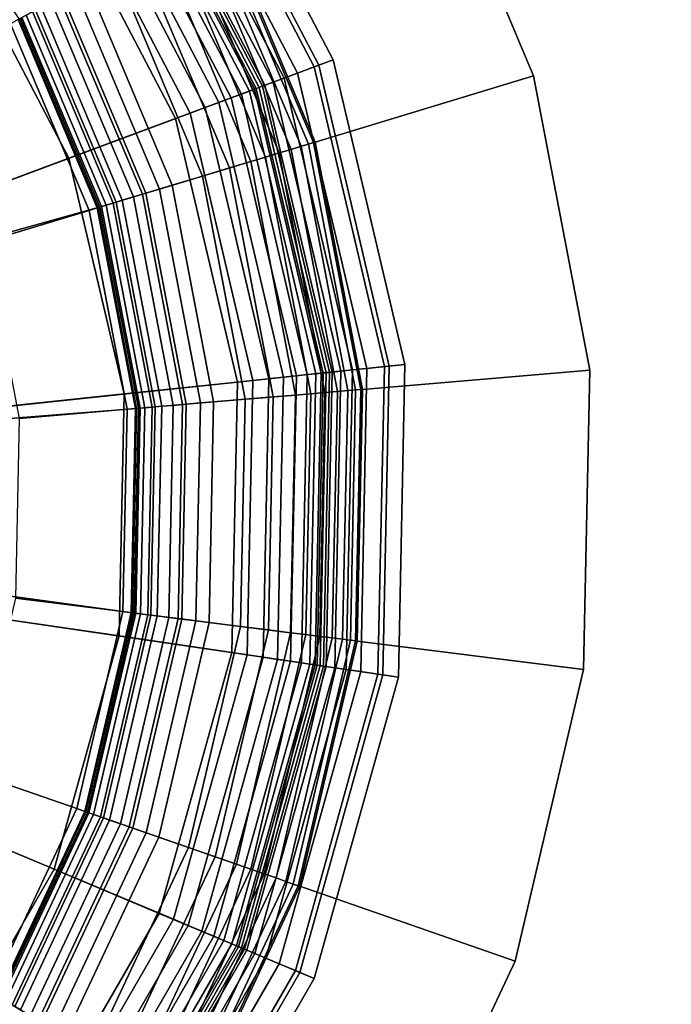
# Model space of a CAD drawing. Extents: x -43.1 to 43.1, y -41.3 to 41.3.
# Tile 588 of 656: x -3.682 to -3.045, y 32.685 to 33.648. Entities that reach past the tile are written whole.
import ezdxf

# ---------------------------------------------------------------- set-up
doc = ezdxf.new("R2010")
doc.units = 0
for name, color, linetype in [('LAMP', 7, 'CONTINUOUS'), ('LAMP_SUPPORT', 18, 'CONTINUOUS'), ('METAL_BASE', 254, 'CONTINUOUS')]:
    doc.layers.add(name, color=color, linetype=linetype)

msp = doc.modelspace()

# ---------------------------------------------------------------- linework, layer by layer
at = {"layer": 'LAMP'}
for points in [[(-3.5337, 33.8679, 24.3843), (-3.3942, 33.6013, 24.3843), (-3.3754, 33.6083, 24.6401), (-3.5172, 33.8793, 24.6401)], [(-3.5172, 33.8793, 24.6401), (-3.3754, 33.6083, 24.6401), (-3.3897, 33.603, 24.7579), (-3.5298, 33.8706, 24.7579)], [(-3.5298, 33.8706, 24.7579), (-3.3897, 33.603, 24.7579), (-3.4447, 33.5825, 24.8806), (-3.5779, 33.8372, 24.8806)], [(-3.5477, 33.8581, 24.0998), (-3.4103, 33.5953, 24.0998), (-3.3942, 33.6013, 24.3843), (-3.5337, 33.8679, 24.3843)], [(-3.5595, 33.85, 23.7996), (-3.4236, 33.5904, 23.7996), (-3.4103, 33.5953, 24.0998), (-3.5477, 33.8581, 24.0998)], [(-3.5688, 33.8434, 23.4966), (-3.4343, 33.5864, 23.4966), (-3.4236, 33.5904, 23.7996), (-3.5595, 33.85, 23.7996)], [(-3.5779, 33.8372, 24.8806), (-3.4447, 33.5825, 24.8806), (-3.5296, 33.5509, 24.9998), (-3.6523, 33.7854, 24.9998)], [(-3.5807, 33.8352, 22.9337), (-3.4479, 33.5814, 22.9337), (-3.4424, 33.5834, 23.2036), (-3.5759, 33.8385, 23.2036)], [(-3.5759, 33.8385, 23.2036), (-3.4424, 33.5834, 23.2036), (-3.4343, 33.5864, 23.4966), (-3.5688, 33.8434, 23.4966)], [(-3.5959, 33.8246, 22.6586), (-3.4652, 33.5749, 22.6586), (-3.4575, 33.5778, 22.6707), (-3.5891, 33.8293, 22.6707)], [(-3.5891, 33.8293, 22.6707), (-3.4575, 33.5778, 22.6707), (-3.4526, 33.5796, 22.6845), (-3.5848, 33.8323, 22.6845)], [(-3.5848, 33.8323, 22.6845), (-3.4526, 33.5796, 22.6845), (-3.4507, 33.5803, 22.6997), (-3.5832, 33.8335, 22.6997)], [(-3.5832, 33.8335, 22.6997), (-3.4507, 33.5803, 22.6997), (-3.4479, 33.5814, 22.9337), (-3.5807, 33.8352, 22.9337)], [(-3.6152, 33.8112, 22.6411), (-3.4873, 33.5667, 22.6411), (-3.4753, 33.5711, 22.6486), (-3.6047, 33.8185, 22.6486)], [(-3.6047, 33.8185, 22.6486), (-3.4753, 33.5711, 22.6486), (-3.4652, 33.5749, 22.6586), (-3.5959, 33.8246, 22.6586)], [(-3.627, 33.803, 22.6365), (-3.5008, 33.5617, 22.6365), (-3.4873, 33.5667, 22.6411), (-3.6152, 33.8112, 22.6411)], [(-3.6399, 33.794, 22.6352), (-3.5154, 33.5562, 22.6352), (-3.5008, 33.5617, 22.6365), (-3.627, 33.803, 22.6365)], [(-3.8409, 33.6542, 22.6428), (-3.7449, 33.4708, 22.6428), (-3.5154, 33.5562, 22.6352), (-3.6399, 33.794, 22.6352)], [(-3.6523, 33.7854, 24.9998), (-3.5296, 33.5509, 24.9998), (-3.6339, 33.5121, 25.107), (-3.7437, 33.7219, 25.107)], [(-3.7437, 33.7219, 25.107), (-3.6339, 33.5121, 25.107), (-3.7469, 33.47, 25.1939), (-3.8427, 33.653, 25.1939)], [(-3.3942, 33.6013, 24.3843), (-3.3254, 33.3084, 24.3843), (-3.3055, 33.3105, 24.6401), (-3.3754, 33.6083, 24.6401)], [(-3.3754, 33.6083, 24.6401), (-3.3055, 33.3105, 24.6401), (-3.3207, 33.3089, 24.7579), (-3.3897, 33.603, 24.7579)], [(-3.3897, 33.603, 24.7579), (-3.3207, 33.3089, 24.7579), (-3.379, 33.3028, 24.8806), (-3.4447, 33.5825, 24.8806)], [(-3.4103, 33.5953, 24.0998), (-3.3425, 33.3066, 24.0998), (-3.3254, 33.3084, 24.3843), (-3.3942, 33.6013, 24.3843)], [(-3.4343, 33.5864, 23.4966), (-3.368, 33.3039, 23.4966), (-3.3567, 33.3052, 23.7996), (-3.4236, 33.5904, 23.7996)], [(-3.4236, 33.5904, 23.7996), (-3.3567, 33.3052, 23.7996), (-3.3425, 33.3066, 24.0998), (-3.4103, 33.5953, 24.0998)], [(-3.4447, 33.5825, 24.8806), (-3.379, 33.3028, 24.8806), (-3.4691, 33.2933, 24.9998), (-3.5296, 33.5509, 24.9998)], [(-3.4652, 33.5749, 22.6586), (-3.4008, 33.3005, 22.6586), (-3.3926, 33.3014, 22.6707), (-3.4575, 33.5778, 22.6707)], [(-3.4575, 33.5778, 22.6707), (-3.3926, 33.3014, 22.6707), (-3.3873, 33.3019, 22.6845), (-3.4526, 33.5796, 22.6845)], [(-3.4526, 33.5796, 22.6845), (-3.3873, 33.3019, 22.6845), (-3.3854, 33.3021, 22.6997), (-3.4507, 33.5803, 22.6997)], [(-3.4507, 33.5803, 22.6997), (-3.3854, 33.3021, 22.6997), (-3.3824, 33.3024, 22.9337), (-3.4479, 33.5814, 22.9337)], [(-3.4479, 33.5814, 22.9337), (-3.3824, 33.3024, 22.9337), (-3.3766, 33.3031, 23.2036), (-3.4424, 33.5834, 23.2036)], [(-3.4424, 33.5834, 23.2036), (-3.3766, 33.3031, 23.2036), (-3.368, 33.3039, 23.4966), (-3.4343, 33.5864, 23.4966)], [(-3.4873, 33.5667, 22.6411), (-3.4242, 33.298, 22.6411), (-3.4114, 33.2994, 22.6486), (-3.4753, 33.5711, 22.6486)], [(-3.4753, 33.5711, 22.6486), (-3.4114, 33.2994, 22.6486), (-3.4008, 33.3005, 22.6586), (-3.4652, 33.5749, 22.6586)], [(-3.5154, 33.5562, 22.6352), (-3.4541, 33.2949, 22.6352), (-3.4385, 33.2965, 22.6365), (-3.5008, 33.5617, 22.6365)], [(-3.5008, 33.5617, 22.6365), (-3.4385, 33.2965, 22.6365), (-3.4242, 33.298, 22.6411), (-3.4873, 33.5667, 22.6411)], [(-3.7449, 33.4708, 22.6428), (-3.6976, 33.2692, 22.6428), (-3.4541, 33.2949, 22.6352), (-3.5154, 33.5562, 22.6352)], [(-3.5296, 33.5509, 24.9998), (-3.4691, 33.2933, 24.9998), (-3.5798, 33.2816, 25.107), (-3.6339, 33.5121, 25.107)], [(-3.6339, 33.5121, 25.107), (-3.5798, 33.2816, 25.107), (-3.6997, 33.269, 25.1939), (-3.7469, 33.47, 25.1939)], [(-3.3207, 33.3089, 24.7579), (-3.3269, 33.007, 24.7579), (-3.3849, 33.0155, 24.8806), (-3.379, 33.3028, 24.8806)], [(-3.3425, 33.3066, 24.0998), (-3.3486, 33.0102, 24.0998), (-3.3317, 33.0077, 24.3843), (-3.3254, 33.3084, 24.3843)], [(-3.3254, 33.3084, 24.3843), (-3.3317, 33.0077, 24.3843), (-3.3118, 33.0047, 24.6401), (-3.3055, 33.3105, 24.6401)], [(-3.3055, 33.3105, 24.6401), (-3.3118, 33.0047, 24.6401), (-3.3269, 33.007, 24.7579), (-3.3207, 33.3089, 24.7579)], [(-3.379, 33.3028, 24.8806), (-3.3849, 33.0155, 24.8806), (-3.4746, 33.0287, 24.9998), (-3.4691, 33.2933, 24.9998)], [(-3.4242, 33.298, 22.6411), (-3.4299, 33.0221, 22.6411), (-3.4172, 33.0203, 22.6486), (-3.4114, 33.2994, 22.6486)], [(-3.4114, 33.2994, 22.6486), (-3.4172, 33.0203, 22.6486), (-3.4066, 33.0187, 22.6586), (-3.4008, 33.3005, 22.6586)], [(-3.4008, 33.3005, 22.6586), (-3.4066, 33.0187, 22.6586), (-3.3985, 33.0175, 22.6707), (-3.3926, 33.3014, 22.6707)], [(-3.3926, 33.3014, 22.6707), (-3.3985, 33.0175, 22.6707), (-3.3932, 33.0167, 22.6845), (-3.3873, 33.3019, 22.6845)], [(-3.3873, 33.3019, 22.6845), (-3.3932, 33.0167, 22.6845), (-3.3913, 33.0165, 22.6997), (-3.3854, 33.3021, 22.6997)], [(-3.3854, 33.3021, 22.6997), (-3.3913, 33.0165, 22.6997), (-3.3883, 33.016, 22.9337), (-3.3824, 33.3024, 22.9337)], [(-3.3824, 33.3024, 22.9337), (-3.3883, 33.016, 22.9337), (-3.3825, 33.0152, 23.2036), (-3.3766, 33.3031, 23.2036)], [(-3.3766, 33.3031, 23.2036), (-3.3825, 33.0152, 23.2036), (-3.374, 33.0139, 23.4966), (-3.368, 33.3039, 23.4966)], [(-3.368, 33.3039, 23.4966), (-3.374, 33.0139, 23.4966), (-3.3627, 33.0122, 23.7996), (-3.3567, 33.3052, 23.7996)], [(-3.3567, 33.3052, 23.7996), (-3.3627, 33.0122, 23.7996), (-3.3486, 33.0102, 24.0998), (-3.3425, 33.3066, 24.0998)], [(-3.6976, 33.2692, 22.6428), (-3.7019, 33.0622, 22.6428), (-3.4596, 33.0265, 22.6352), (-3.4541, 33.2949, 22.6352)], [(-3.4691, 33.2933, 24.9998), (-3.4746, 33.0287, 24.9998), (-3.5847, 33.045, 25.107), (-3.5798, 33.2816, 25.107)], [(-3.4541, 33.2949, 22.6352), (-3.4596, 33.0265, 22.6352), (-3.4441, 33.0242, 22.6365), (-3.4385, 33.2965, 22.6365)], [(-3.4385, 33.2965, 22.6365), (-3.4441, 33.0242, 22.6365), (-3.4299, 33.0221, 22.6411), (-3.4242, 33.298, 22.6411)], [(-3.5798, 33.2816, 25.107), (-3.5847, 33.045, 25.107), (-3.704, 33.0625, 25.1939), (-3.6997, 33.269, 25.1939)], [(-3.5847, 33.045, 25.107), (-3.6483, 32.8169, 25.107), (-3.7595, 32.8636, 25.1939), (-3.704, 33.0625, 25.1939)], [(-3.7019, 33.0622, 22.6428), (-3.7575, 32.8628, 22.6428), (-3.5317, 32.768, 22.6352), (-3.4596, 33.0265, 22.6352)], [(-3.4746, 33.0287, 24.9998), (-3.5457, 32.7738, 24.9998), (-3.6483, 32.8169, 25.107), (-3.5847, 33.045, 25.107)], [(-3.3849, 33.0155, 24.8806), (-3.4621, 32.7387, 24.8806), (-3.5457, 32.7738, 24.9998), (-3.4746, 33.0287, 24.9998)], [(-3.4596, 33.0265, 22.6352), (-3.5317, 32.768, 22.6352), (-3.5173, 32.7619, 22.6365), (-3.4441, 33.0242, 22.6365)], [(-3.4441, 33.0242, 22.6365), (-3.5173, 32.7619, 22.6365), (-3.504, 32.7563, 22.6411), (-3.4299, 33.0221, 22.6411)], [(-3.4299, 33.0221, 22.6411), (-3.504, 32.7563, 22.6411), (-3.4922, 32.7514, 22.6486), (-3.4172, 33.0203, 22.6486)], [(-3.4172, 33.0203, 22.6486), (-3.4922, 32.7514, 22.6486), (-3.4823, 32.7472, 22.6586), (-3.4066, 33.0187, 22.6586)], [(-3.4066, 33.0187, 22.6586), (-3.4823, 32.7472, 22.6586), (-3.4747, 32.744, 22.6707), (-3.3985, 33.0175, 22.6707)], [(-3.3985, 33.0175, 22.6707), (-3.4747, 32.744, 22.6707), (-3.4699, 32.742, 22.6845), (-3.3932, 33.0167, 22.6845)], [(-3.3932, 33.0167, 22.6845), (-3.4699, 32.742, 22.6845), (-3.4681, 32.7412, 22.6997), (-3.3913, 33.0165, 22.6997)], [(-3.3913, 33.0165, 22.6997), (-3.4681, 32.7412, 22.6997), (-3.4652, 32.74, 22.9337), (-3.3883, 33.016, 22.9337)], [(-3.3883, 33.016, 22.9337), (-3.4652, 32.74, 22.9337), (-3.4599, 32.7378, 23.2036), (-3.3825, 33.0152, 23.2036)], [(-3.3269, 33.007, 24.7579), (-3.4081, 32.716, 24.7579), (-3.4621, 32.7387, 24.8806), (-3.3849, 33.0155, 24.8806)], [(-3.3825, 33.0152, 23.2036), (-3.4599, 32.7378, 23.2036), (-3.452, 32.7345, 23.4966), (-3.374, 33.0139, 23.4966)], [(-3.374, 33.0139, 23.4966), (-3.452, 32.7345, 23.4966), (-3.4414, 32.73, 23.7996), (-3.3627, 33.0122, 23.7996)], [(-3.3627, 33.0122, 23.7996), (-3.4414, 32.73, 23.7996), (-3.4283, 32.7245, 24.0998), (-3.3486, 33.0102, 24.0998)], [(-3.3486, 33.0102, 24.0998), (-3.4283, 32.7245, 24.0998), (-3.4125, 32.7179, 24.3843), (-3.3317, 33.0077, 24.3843)], [(-3.3317, 33.0077, 24.3843), (-3.4125, 32.7179, 24.3843), (-3.394, 32.7101, 24.6401), (-3.3118, 33.0047, 24.6401)], [(-3.3118, 33.0047, 24.6401), (-3.394, 32.7101, 24.6401), (-3.4081, 32.716, 24.7579), (-3.3269, 33.007, 24.7579)], [(-3.6483, 32.8169, 25.107), (-3.7666, 32.6119, 25.107), (-3.8627, 32.6847, 25.1939), (-3.7595, 32.8636, 25.1939)], [(-3.7575, 32.8628, 22.6428), (-3.8609, 32.6834, 22.6428), (-3.6659, 32.5355, 22.6352), (-3.5317, 32.768, 22.6352)], [(-3.5457, 32.7738, 24.9998), (-3.6779, 32.5446, 24.9998), (-3.7666, 32.6119, 25.107), (-3.6483, 32.8169, 25.107)], [(-3.4621, 32.7387, 24.8806), (-3.6057, 32.4898, 24.8806), (-3.6779, 32.5446, 24.9998), (-3.5457, 32.7738, 24.9998)], [(-3.5317, 32.768, 22.6352), (-3.6659, 32.5355, 22.6352), (-3.6534, 32.526, 22.6365), (-3.5173, 32.7619, 22.6365)], [(-3.5173, 32.7619, 22.6365), (-3.6534, 32.526, 22.6365), (-3.6419, 32.5173, 22.6411), (-3.504, 32.7563, 22.6411)], [(-3.504, 32.7563, 22.6411), (-3.6419, 32.5173, 22.6411), (-3.6317, 32.5096, 22.6486), (-3.4922, 32.7514, 22.6486)], [(-3.4922, 32.7514, 22.6486), (-3.6317, 32.5096, 22.6486), (-3.6232, 32.5031, 22.6586), (-3.4823, 32.7472, 22.6586)], [(-3.4823, 32.7472, 22.6586), (-3.6232, 32.5031, 22.6586), (-3.6166, 32.4981, 22.6707), (-3.4747, 32.744, 22.6707)], [(-3.4747, 32.744, 22.6707), (-3.6166, 32.4981, 22.6707), (-3.6124, 32.4949, 22.6845), (-3.4699, 32.742, 22.6845)], [(-3.4699, 32.742, 22.6845), (-3.6124, 32.4949, 22.6845), (-3.6109, 32.4937, 22.6997), (-3.4681, 32.7412, 22.6997)], [(-3.4681, 32.7412, 22.6997), (-3.6109, 32.4937, 22.6997), (-3.6084, 32.4919, 22.9337), (-3.4652, 32.74, 22.9337)], [(-3.4652, 32.74, 22.9337), (-3.6084, 32.4919, 22.9337), (-3.6038, 32.4884, 23.2036), (-3.4599, 32.7378, 23.2036)], [(-3.4081, 32.716, 24.7579), (-3.559, 32.4544, 24.7579), (-3.6057, 32.4898, 24.8806), (-3.4621, 32.7387, 24.8806)], [(-3.4599, 32.7378, 23.2036), (-3.6038, 32.4884, 23.2036), (-3.5969, 32.4832, 23.4966), (-3.452, 32.7345, 23.4966)], [(-3.452, 32.7345, 23.4966), (-3.5969, 32.4832, 23.4966), (-3.5878, 32.4763, 23.7996), (-3.4414, 32.73, 23.7996)], [(-3.4414, 32.73, 23.7996), (-3.5878, 32.4763, 23.7996), (-3.5765, 32.4677, 24.0998), (-3.4283, 32.7245, 24.0998)], [(-3.4283, 32.7245, 24.0998), (-3.5765, 32.4677, 24.0998), (-3.5628, 32.4573, 24.3843), (-3.4125, 32.7179, 24.3843)], [(-3.4125, 32.7179, 24.3843), (-3.5628, 32.4573, 24.3843), (-3.5469, 32.4452, 24.6401), (-3.394, 32.7101, 24.6401)], [(-3.394, 32.7101, 24.6401), (-3.5469, 32.4452, 24.6401), (-3.559, 32.4544, 24.7579), (-3.4081, 32.716, 24.7579)]]:
    msp.add_3dface(points, dxfattribs=at)
at = {"layer": 'LAMP_SUPPORT'}
for points in [[(-4.515, 33.2105, 21.5662), (-3.7968, 33.8122, 21.5662), (-3.6827, 33.6481, 21.5662), (-3.6052, 33.4639, 21.5662)], [(-3.3995, 33.526, 18.9723), (-3.4944, 33.7517, 18.9723), (-3.5012, 33.7479, 18.9601), (-3.4069, 33.5238, 18.9601)], [(-3.4069, 33.5238, 22.5061), (-3.5012, 33.7479, 22.5061), (-3.4944, 33.7517, 22.4939), (-3.3995, 33.526, 22.4939)], [(-3.3948, 33.5274, 18.9861), (-3.4901, 33.754, 18.9861), (-3.4944, 33.7517, 18.9723), (-3.3995, 33.526, 18.9723)], [(-3.3995, 33.526, 22.4939), (-3.4944, 33.7517, 22.4939), (-3.4901, 33.754, 22.48), (-3.3948, 33.5274, 22.48)], [(-3.3931, 33.5279, 19.0011), (-3.4886, 33.7549, 19.0011), (-3.4901, 33.754, 18.9861), (-3.3948, 33.5274, 18.9861)], [(-3.3948, 33.5274, 22.48), (-3.4901, 33.754, 22.48), (-3.4886, 33.7549, 22.465), (-3.3931, 33.5279, 22.465)], [(-3.3931, 33.5279, 22.465), (-3.4886, 33.7549, 22.465), (-3.4886, 33.7549, 19.0011), (-3.3931, 33.5279, 19.0011)], [(-3.4167, 33.5208, 18.9499), (-3.5101, 33.743, 18.9499), (-3.5208, 33.7371, 18.9421), (-3.4283, 33.5173, 18.9421)], [(-3.4283, 33.5173, 22.524), (-3.5208, 33.7371, 22.524), (-3.5101, 33.743, 22.5162), (-3.4167, 33.5208, 22.5162)], [(-3.4069, 33.5238, 18.9601), (-3.5012, 33.7479, 18.9601), (-3.5101, 33.743, 18.9499), (-3.4167, 33.5208, 18.9499)], [(-3.4167, 33.5208, 22.5162), (-3.5101, 33.743, 22.5162), (-3.5012, 33.7479, 22.5061), (-3.4069, 33.5238, 22.5061)], [(-3.4283, 33.5173, 18.9421), (-3.5208, 33.7371, 18.9421), (-3.5329, 33.7305, 18.9372), (-3.4416, 33.5133, 18.9372)], [(-3.4416, 33.5133, 22.5289), (-3.5329, 33.7305, 22.5289), (-3.5208, 33.7371, 22.524), (-3.4283, 33.5173, 22.524)], [(-3.5452, 33.482, 22.5307), (-3.6278, 33.6783, 22.5307), (-3.5461, 33.7232, 22.5307), (-3.456, 33.5089, 22.5307)], [(-3.456, 33.5089, 18.9354), (-3.5461, 33.7232, 18.9354), (-3.5654, 33.7126, 18.9338), (-3.477, 33.5026, 18.9338)], [(-3.4416, 33.5133, 18.9372), (-3.5329, 33.7305, 18.9372), (-3.5461, 33.7232, 18.9354), (-3.456, 33.5089, 18.9354)], [(-3.456, 33.5089, 22.5307), (-3.5461, 33.7232, 22.5307), (-3.5329, 33.7305, 22.5289), (-3.4416, 33.5133, 22.5289)], [(-3.477, 33.5026, 18.9338), (-3.5654, 33.7126, 18.9338), (-3.5895, 33.6994, 18.929), (-3.5033, 33.4946, 18.929)], [(-3.5033, 33.4946, 18.929), (-3.5895, 33.6994, 18.929), (-3.6165, 33.6845, 18.9214), (-3.5329, 33.4857, 18.9214)], [(-3.5329, 33.4857, 18.9214), (-3.6165, 33.6845, 18.9214), (-3.6433, 33.6698, 18.9114), (-3.5621, 33.4769, 18.9114)], [(-3.5586, 33.4779, 22.5291), (-3.6401, 33.6716, 22.5291), (-3.6278, 33.6783, 22.5307), (-3.5452, 33.482, 22.5307)], [(-3.5621, 33.4769, 18.9114), (-3.6433, 33.6698, 18.9114), (-3.6667, 33.6569, 18.8993), (-3.5877, 33.4691, 18.8993)], [(-3.5817, 33.471, 22.5173), (-3.6612, 33.6599, 22.5173), (-3.6513, 33.6654, 22.5245), (-3.5709, 33.4742, 22.5245)], [(-3.5709, 33.4742, 22.5245), (-3.6513, 33.6654, 22.5245), (-3.6401, 33.6716, 22.5291), (-3.5586, 33.4779, 22.5291)], [(-3.5877, 33.4691, 18.8993), (-3.6667, 33.6569, 18.8993), (-3.6837, 33.6476, 18.8854), (-3.6062, 33.4635, 18.8854)], [(-3.5976, 33.4661, 22.4966), (-3.6758, 33.6519, 22.4966), (-3.6695, 33.6554, 22.5079), (-3.5907, 33.4682, 22.5079)], [(-3.5907, 33.4682, 22.5079), (-3.6695, 33.6554, 22.5079), (-3.6612, 33.6599, 22.5173), (-3.5817, 33.471, 22.5173)], [(-3.6062, 33.4635, 18.8854), (-3.6837, 33.6476, 18.8854), (-3.691, 33.6435, 18.8701), (-3.6142, 33.4611, 18.8701)], [(-3.6052, 33.4639, 21.5662), (-3.6827, 33.6481, 21.5662), (-3.6812, 33.6489, 22.4698), (-3.6036, 33.4643, 22.4698)], [(-3.6036, 33.4643, 22.4698), (-3.6812, 33.6489, 22.4698), (-3.6798, 33.6497, 22.4838), (-3.602, 33.4648, 22.4838)], [(-3.602, 33.4648, 22.4838), (-3.6798, 33.6497, 22.4838), (-3.6758, 33.6519, 22.4966), (-3.5976, 33.4661, 22.4966)], [(-3.6142, 33.4611, 18.8701), (-3.691, 33.6435, 18.8701), (-3.7838, 33.5924, 17.848), (-3.7157, 33.4305, 17.848)], [(-3.3714, 33.2841, 18.9499), (-3.4167, 33.5208, 18.9499), (-3.4283, 33.5173, 18.9421), (-3.3836, 33.283, 18.9421)], [(-3.3836, 33.283, 22.524), (-3.4283, 33.5173, 22.524), (-3.4167, 33.5208, 22.5162), (-3.3714, 33.2841, 22.5162)], [(-3.3613, 33.2849, 18.9601), (-3.4069, 33.5238, 18.9601), (-3.4167, 33.5208, 18.9499), (-3.3714, 33.2841, 18.9499)], [(-3.3714, 33.2841, 22.5162), (-3.4167, 33.5208, 22.5162), (-3.4069, 33.5238, 22.5061), (-3.3613, 33.2849, 22.5061)], [(-3.3536, 33.2856, 18.9723), (-3.3995, 33.526, 18.9723), (-3.4069, 33.5238, 18.9601), (-3.3613, 33.2849, 18.9601)], [(-3.3613, 33.2849, 22.5061), (-3.4069, 33.5238, 22.5061), (-3.3995, 33.526, 22.4939), (-3.3536, 33.2856, 22.4939)], [(-3.3486, 33.286, 18.9861), (-3.3948, 33.5274, 18.9861), (-3.3995, 33.526, 18.9723), (-3.3536, 33.2856, 18.9723)], [(-3.3536, 33.2856, 22.4939), (-3.3995, 33.526, 22.4939), (-3.3948, 33.5274, 22.48), (-3.3486, 33.286, 22.48)], [(-3.3469, 33.2861, 19.0011), (-3.3931, 33.5279, 19.0011), (-3.3948, 33.5274, 18.9861), (-3.3486, 33.286, 18.9861)], [(-3.3486, 33.286, 22.48), (-3.3948, 33.5274, 22.48), (-3.3931, 33.5279, 22.465), (-3.3469, 33.2861, 22.465)], [(-3.3469, 33.2861, 22.465), (-3.3931, 33.5279, 22.465), (-3.3931, 33.5279, 19.0011), (-3.3469, 33.2861, 19.0011)], [(-3.3974, 33.2819, 18.9372), (-3.4416, 33.5133, 18.9372), (-3.456, 33.5089, 18.9354), (-3.4124, 33.2806, 18.9354)], [(-3.4124, 33.2806, 22.5307), (-3.456, 33.5089, 22.5307), (-3.4416, 33.5133, 22.5289), (-3.3974, 33.2819, 22.5289)], [(-3.3836, 33.283, 18.9421), (-3.4283, 33.5173, 18.9421), (-3.4416, 33.5133, 18.9372), (-3.3974, 33.2819, 18.9372)], [(-3.3974, 33.2819, 22.5289), (-3.4416, 33.5133, 22.5289), (-3.4283, 33.5173, 22.524), (-3.3836, 33.283, 22.524)], [(-3.5053, 33.2728, 22.5307), (-3.5452, 33.482, 22.5307), (-3.456, 33.5089, 22.5307), (-3.4124, 33.2806, 22.5307)], [(-3.4342, 33.2788, 18.9338), (-3.477, 33.5026, 18.9338), (-3.5033, 33.4946, 18.929), (-3.4617, 33.2765, 18.929)], [(-3.4124, 33.2806, 18.9354), (-3.456, 33.5089, 18.9354), (-3.477, 33.5026, 18.9338), (-3.4342, 33.2788, 18.9338)], [(-3.4617, 33.2765, 18.929), (-3.5033, 33.4946, 18.929), (-3.5329, 33.4857, 18.9214), (-3.4924, 33.2739, 18.9214)], [(-3.4924, 33.2739, 18.9214), (-3.5329, 33.4857, 18.9214), (-3.5621, 33.4769, 18.9114), (-3.5229, 33.2713, 18.9114)], [(-3.5192, 33.2716, 22.5291), (-3.5586, 33.4779, 22.5291), (-3.5452, 33.482, 22.5307), (-3.5053, 33.2728, 22.5307)], [(-3.5229, 33.2713, 18.9114), (-3.5621, 33.4769, 18.9114), (-3.5877, 33.4691, 18.8993), (-3.5495, 33.2691, 18.8993)], [(-3.5432, 33.2696, 22.5173), (-3.5817, 33.471, 22.5173), (-3.5709, 33.4742, 22.5245), (-3.5319, 33.2705, 22.5245)], [(-3.5319, 33.2705, 22.5245), (-3.5709, 33.4742, 22.5245), (-3.5586, 33.4779, 22.5291), (-3.5192, 33.2716, 22.5291)], [(-4.4975, 33.1942, 21.5662), (-4.515, 33.2105, 21.5662), (-3.6052, 33.4639, 21.5662), (-3.5677, 33.2675, 21.5662)], [(-3.5688, 33.2674, 18.8854), (-3.6062, 33.4635, 18.8854), (-3.6142, 33.4611, 18.8701), (-3.5771, 33.2667, 18.8701)], [(-3.5495, 33.2691, 18.8993), (-3.5877, 33.4691, 18.8993), (-3.6062, 33.4635, 18.8854), (-3.5688, 33.2674, 18.8854)], [(-3.5677, 33.2675, 21.5662), (-3.6052, 33.4639, 21.5662), (-3.6036, 33.4643, 22.4698), (-3.566, 33.2677, 22.4698)], [(-3.566, 33.2677, 22.4698), (-3.6036, 33.4643, 22.4698), (-3.602, 33.4648, 22.4838), (-3.5644, 33.2678, 22.4838)], [(-3.5644, 33.2678, 22.4838), (-3.602, 33.4648, 22.4838), (-3.5976, 33.4661, 22.4966), (-3.5598, 33.2682, 22.4966)], [(-3.5598, 33.2682, 22.4966), (-3.5976, 33.4661, 22.4966), (-3.5907, 33.4682, 22.5079), (-3.5526, 33.2688, 22.5079)], [(-3.5526, 33.2688, 22.5079), (-3.5907, 33.4682, 22.5079), (-3.5817, 33.471, 22.5173), (-3.5432, 33.2696, 22.5173)], [(-3.5771, 33.2667, 18.8701), (-3.6142, 33.4611, 18.8701), (-3.7157, 33.4305, 17.848), (-3.6827, 33.2578, 17.848)], [(-3.5097, 33.0599, 22.5307), (-3.5053, 33.2728, 22.5307), (-3.4124, 33.2806, 22.5307), (-3.4172, 33.0482, 22.5307)], [(-3.4172, 33.0482, 18.9354), (-3.4124, 33.2806, 18.9354), (-3.4342, 33.2788, 18.9338), (-3.4389, 33.0509, 18.9338)], [(-3.4022, 33.0463, 18.9372), (-3.3974, 33.2819, 18.9372), (-3.4124, 33.2806, 18.9354), (-3.4172, 33.0482, 18.9354)], [(-3.4172, 33.0482, 22.5307), (-3.4124, 33.2806, 22.5307), (-3.3974, 33.2819, 22.5289), (-3.4022, 33.0463, 22.5289)], [(-3.3885, 33.0446, 18.9421), (-3.3836, 33.283, 18.9421), (-3.3974, 33.2819, 18.9372), (-3.4022, 33.0463, 18.9372)], [(-3.4022, 33.0463, 22.5289), (-3.3974, 33.2819, 22.5289), (-3.3836, 33.283, 22.524), (-3.3885, 33.0446, 22.524)], [(-3.3764, 33.0431, 18.9499), (-3.3714, 33.2841, 18.9499), (-3.3836, 33.283, 18.9421), (-3.3885, 33.0446, 18.9421)], [(-3.3885, 33.0446, 22.524), (-3.3836, 33.283, 22.524), (-3.3714, 33.2841, 22.5162), (-3.3764, 33.0431, 22.5162)], [(-3.3663, 33.0418, 18.9601), (-3.3613, 33.2849, 18.9601), (-3.3714, 33.2841, 18.9499), (-3.3764, 33.0431, 18.9499)], [(-3.3764, 33.0431, 22.5162), (-3.3714, 33.2841, 22.5162), (-3.3613, 33.2849, 22.5061), (-3.3663, 33.0418, 22.5061)], [(-3.3586, 33.0408, 18.9723), (-3.3536, 33.2856, 18.9723), (-3.3613, 33.2849, 18.9601), (-3.3663, 33.0418, 18.9601)], [(-3.3663, 33.0418, 22.5061), (-3.3613, 33.2849, 22.5061), (-3.3536, 33.2856, 22.4939), (-3.3586, 33.0408, 22.4939)], [(-3.3537, 33.0402, 18.9861), (-3.3486, 33.286, 18.9861), (-3.3536, 33.2856, 18.9723), (-3.3586, 33.0408, 18.9723)], [(-3.3586, 33.0408, 22.4939), (-3.3536, 33.2856, 22.4939), (-3.3486, 33.286, 22.48), (-3.3537, 33.0402, 22.48)], [(-3.352, 33.04, 19.0011), (-3.3469, 33.2861, 19.0011), (-3.3486, 33.286, 18.9861), (-3.3537, 33.0402, 18.9861)], [(-3.3537, 33.0402, 22.48), (-3.3486, 33.286, 22.48), (-3.3469, 33.2861, 22.465), (-3.352, 33.04, 22.465)], [(-3.352, 33.04, 22.465), (-3.3469, 33.2861, 22.465), (-3.3469, 33.2861, 19.0011), (-3.352, 33.04, 19.0011)], [(-3.5568, 33.0658, 22.5079), (-3.5526, 33.2688, 22.5079), (-3.5432, 33.2696, 22.5173), (-3.5475, 33.0646, 22.5173)], [(-3.5272, 33.0621, 18.9114), (-3.5229, 33.2713, 18.9114), (-3.5495, 33.2691, 18.8993), (-3.5537, 33.0654, 18.8993)], [(-3.5475, 33.0646, 22.5173), (-3.5432, 33.2696, 22.5173), (-3.5319, 33.2705, 22.5245), (-3.5362, 33.0632, 22.5245)], [(-3.5362, 33.0632, 22.5245), (-3.5319, 33.2705, 22.5245), (-3.5192, 33.2716, 22.5291), (-3.5235, 33.0616, 22.5291)], [(-3.4968, 33.0582, 18.9214), (-3.4924, 33.2739, 18.9214), (-3.5229, 33.2713, 18.9114), (-3.5272, 33.0621, 18.9114)], [(-3.5235, 33.0616, 22.5291), (-3.5192, 33.2716, 22.5291), (-3.5053, 33.2728, 22.5307), (-3.5097, 33.0599, 22.5307)], [(-3.4662, 33.0544, 18.929), (-3.4617, 33.2765, 18.929), (-3.4924, 33.2739, 18.9214), (-3.4968, 33.0582, 18.9214)], [(-3.4389, 33.0509, 18.9338), (-3.4342, 33.2788, 18.9338), (-3.4617, 33.2765, 18.929), (-3.4662, 33.0544, 18.929)], [(-4.4975, 33.1942, 21.5662), (-3.5677, 33.2675, 21.5662), (-3.5718, 33.0677, 21.5662)], [(-3.5812, 33.0689, 18.8701), (-3.5771, 33.2667, 18.8701), (-3.6827, 33.2578, 17.848), (-3.6863, 33.0821, 17.848)], [(-3.5729, 33.0678, 18.8854), (-3.5688, 33.2674, 18.8854), (-3.5771, 33.2667, 18.8701), (-3.5812, 33.0689, 18.8701)], [(-3.5537, 33.0654, 18.8993), (-3.5495, 33.2691, 18.8993), (-3.5688, 33.2674, 18.8854), (-3.5729, 33.0678, 18.8854)], [(-3.5718, 33.0677, 21.5662), (-3.5677, 33.2675, 21.5662), (-3.566, 33.2677, 22.4698), (-3.5702, 33.0675, 22.4698)], [(-3.5702, 33.0675, 22.4698), (-3.566, 33.2677, 22.4698), (-3.5644, 33.2678, 22.4838), (-3.5685, 33.0673, 22.4838)], [(-3.5685, 33.0673, 22.4838), (-3.5644, 33.2678, 22.4838), (-3.5598, 33.2682, 22.4966), (-3.564, 33.0667, 22.4966)], [(-3.564, 33.0667, 22.4966), (-3.5598, 33.2682, 22.4966), (-3.5526, 33.2688, 22.5079), (-3.5568, 33.0658, 22.5079)], [(-4.4975, 33.1942, 21.5662), (-3.5718, 33.0677, 21.5662), (-3.6174, 32.8731, 21.5662), (-3.7024, 32.6922, 21.5662)], [(-3.6263, 32.8762, 18.8701), (-3.5812, 33.0689, 18.8701), (-3.6863, 33.0821, 17.848), (-3.7264, 32.911, 17.848)], [(-3.6184, 32.8734, 18.8854), (-3.5729, 33.0678, 18.8854), (-3.5812, 33.0689, 18.8701), (-3.6263, 32.8762, 18.8701)], [(-3.6002, 32.8671, 18.8993), (-3.5537, 33.0654, 18.8993), (-3.5729, 33.0678, 18.8854), (-3.6184, 32.8734, 18.8854)], [(-3.6174, 32.8731, 21.5662), (-3.5718, 33.0677, 21.5662), (-3.5702, 33.0675, 22.4698), (-3.6158, 32.8725, 22.4698)], [(-3.6158, 32.8725, 22.4698), (-3.5702, 33.0675, 22.4698), (-3.5685, 33.0673, 22.4838), (-3.6143, 32.872, 22.4838)], [(-3.6143, 32.872, 22.4838), (-3.5685, 33.0673, 22.4838), (-3.564, 33.0667, 22.4966), (-3.6099, 32.8705, 22.4966)], [(-3.6099, 32.8705, 22.4966), (-3.564, 33.0667, 22.4966), (-3.5568, 33.0658, 22.5079), (-3.6031, 32.8681, 22.5079)], [(-3.6031, 32.8681, 22.5079), (-3.5568, 33.0658, 22.5079), (-3.5475, 33.0646, 22.5173), (-3.5942, 32.865, 22.5173)], [(-3.5749, 32.8583, 18.9114), (-3.5272, 33.0621, 18.9114), (-3.5537, 33.0654, 18.8993), (-3.6002, 32.8671, 18.8993)], [(-3.5942, 32.865, 22.5173), (-3.5475, 33.0646, 22.5173), (-3.5362, 33.0632, 22.5245), (-3.5835, 32.8613, 22.5245)], [(-3.5835, 32.8613, 22.5245), (-3.5362, 33.0632, 22.5245), (-3.5235, 33.0616, 22.5291), (-3.5714, 32.8571, 22.5291)], [(-3.546, 32.8482, 18.9214), (-3.4968, 33.0582, 18.9214), (-3.5272, 33.0621, 18.9114), (-3.5749, 32.8583, 18.9114)], [(-3.5714, 32.8571, 22.5291), (-3.5235, 33.0616, 22.5291), (-3.5097, 33.0599, 22.5307), (-3.5583, 32.8525, 22.5307)], [(-3.5583, 32.8525, 22.5307), (-3.5097, 33.0599, 22.5307), (-3.4172, 33.0482, 22.5307), (-3.4702, 32.8219, 22.5307)], [(-3.5169, 32.8381, 18.929), (-3.4662, 33.0544, 18.929), (-3.4968, 33.0582, 18.9214), (-3.546, 32.8482, 18.9214)], [(-3.4909, 32.8291, 18.9338), (-3.4389, 33.0509, 18.9338), (-3.4662, 33.0544, 18.929), (-3.5169, 32.8381, 18.929)], [(-3.4702, 32.8219, 18.9354), (-3.4172, 33.0482, 18.9354), (-3.4389, 33.0509, 18.9338), (-3.4909, 32.8291, 18.9338)], [(-3.456, 32.8169, 18.9372), (-3.4022, 33.0463, 18.9372), (-3.4172, 33.0482, 18.9354), (-3.4702, 32.8219, 18.9354)], [(-3.4702, 32.8219, 22.5307), (-3.4172, 33.0482, 22.5307), (-3.4022, 33.0463, 22.5289), (-3.456, 32.8169, 22.5289)], [(-3.4429, 32.8124, 18.9421), (-3.3885, 33.0446, 18.9421), (-3.4022, 33.0463, 18.9372), (-3.456, 32.8169, 18.9372)], [(-3.456, 32.8169, 22.5289), (-3.4022, 33.0463, 22.5289), (-3.3885, 33.0446, 22.524), (-3.4429, 32.8124, 22.524)], [(-3.4314, 32.8084, 18.9499), (-3.3764, 33.0431, 18.9499), (-3.3885, 33.0446, 18.9421), (-3.4429, 32.8124, 18.9421)], [(-3.4429, 32.8124, 22.524), (-3.3885, 33.0446, 22.524), (-3.3764, 33.0431, 22.5162), (-3.4314, 32.8084, 22.5162)], [(-3.4218, 32.805, 18.9601), (-3.3663, 33.0418, 18.9601), (-3.3764, 33.0431, 18.9499), (-3.4314, 32.8084, 18.9499)], [(-3.4314, 32.8084, 22.5162), (-3.3764, 33.0431, 22.5162), (-3.3663, 33.0418, 22.5061), (-3.4218, 32.805, 22.5061)], [(-3.4145, 32.8025, 18.9723), (-3.3586, 33.0408, 18.9723), (-3.3663, 33.0418, 18.9601), (-3.4218, 32.805, 18.9601)], [(-3.4218, 32.805, 22.5061), (-3.3663, 33.0418, 22.5061), (-3.3586, 33.0408, 22.4939), (-3.4145, 32.8025, 22.4939)], [(-3.4098, 32.8008, 18.9861), (-3.3537, 33.0402, 18.9861), (-3.3586, 33.0408, 18.9723), (-3.4145, 32.8025, 18.9723)], [(-3.4145, 32.8025, 22.4939), (-3.3586, 33.0408, 22.4939), (-3.3537, 33.0402, 22.48), (-3.4098, 32.8008, 22.48)], [(-3.4081, 32.8003, 19.0011), (-3.352, 33.04, 19.0011), (-3.3537, 33.0402, 18.9861), (-3.4098, 32.8008, 18.9861)], [(-3.4098, 32.8008, 22.48), (-3.3537, 33.0402, 22.48), (-3.352, 33.04, 22.465), (-3.4081, 32.8003, 22.465)], [(-3.4081, 32.8003, 22.465), (-3.352, 33.04, 22.465), (-3.352, 33.04, 19.0011), (-3.4081, 32.8003, 19.0011)], [(-3.7105, 32.6971, 18.8701), (-3.6263, 32.8762, 18.8701), (-3.7264, 32.911, 17.848), (-3.8012, 32.752, 17.848)], [(-3.7034, 32.6928, 18.8854), (-3.6184, 32.8734, 18.8854), (-3.6263, 32.8762, 18.8701), (-3.7105, 32.6971, 18.8701)], [(-3.6869, 32.6828, 18.8993), (-3.6002, 32.8671, 18.8993), (-3.6184, 32.8734, 18.8854), (-3.7034, 32.6928, 18.8854)], [(-3.7024, 32.6922, 21.5662), (-3.6174, 32.8731, 21.5662), (-3.6158, 32.8725, 22.4698), (-3.701, 32.6913, 22.4698)], [(-3.701, 32.6913, 22.4698), (-3.6158, 32.8725, 22.4698), (-3.6143, 32.872, 22.4838), (-3.6996, 32.6905, 22.4838)], [(-3.6996, 32.6905, 22.4838), (-3.6143, 32.872, 22.4838), (-3.6099, 32.8705, 22.4966), (-3.6957, 32.6881, 22.4966)], [(-3.6957, 32.6881, 22.4966), (-3.6099, 32.8705, 22.4966), (-3.6031, 32.8681, 22.5079), (-3.6895, 32.6844, 22.5079)], [(-3.6895, 32.6844, 22.5079), (-3.6031, 32.8681, 22.5079), (-3.5942, 32.865, 22.5173), (-3.6814, 32.6795, 22.5173)], [(-3.664, 32.6689, 18.9114), (-3.5749, 32.8583, 18.9114), (-3.6002, 32.8671, 18.8993), (-3.6869, 32.6828, 18.8993)], [(-3.6814, 32.6795, 22.5173), (-3.5942, 32.865, 22.5173), (-3.5835, 32.8613, 22.5245), (-3.6718, 32.6736, 22.5245)], [(-3.6718, 32.6736, 22.5245), (-3.5835, 32.8613, 22.5245), (-3.5714, 32.8571, 22.5291), (-3.6608, 32.667, 22.5291)], [(-3.6378, 32.6531, 18.9214), (-3.546, 32.8482, 18.9214), (-3.5749, 32.8583, 18.9114), (-3.664, 32.6689, 18.9114)], [(-3.6608, 32.667, 22.5291), (-3.5714, 32.8571, 22.5291), (-3.5583, 32.8525, 22.5307), (-3.6489, 32.6598, 22.5307)], [(-3.6489, 32.6598, 22.5307), (-3.5583, 32.8525, 22.5307), (-3.4702, 32.8219, 22.5307), (-3.5691, 32.6115, 22.5307)], [(-3.6114, 32.6371, 18.929), (-3.5169, 32.8381, 18.929), (-3.546, 32.8482, 18.9214), (-3.6378, 32.6531, 18.9214)], [(-3.5879, 32.6229, 18.9338), (-3.4909, 32.8291, 18.9338), (-3.5169, 32.8381, 18.929), (-3.6114, 32.6371, 18.929)], [(-3.5691, 32.6115, 18.9354), (-3.4702, 32.8219, 18.9354), (-3.4909, 32.8291, 18.9338), (-3.5879, 32.6229, 18.9338)], [(-3.5562, 32.6037, 18.9372), (-3.456, 32.8169, 18.9372), (-3.4702, 32.8219, 18.9354), (-3.5691, 32.6115, 18.9354)], [(-3.5691, 32.6115, 22.5307), (-3.4702, 32.8219, 22.5307), (-3.456, 32.8169, 22.5289), (-3.5562, 32.6037, 22.5289)], [(-3.5444, 32.5965, 18.9421), (-3.4429, 32.8124, 18.9421), (-3.456, 32.8169, 18.9372), (-3.5562, 32.6037, 18.9372)], [(-3.5562, 32.6037, 22.5289), (-3.456, 32.8169, 22.5289), (-3.4429, 32.8124, 22.524), (-3.5444, 32.5965, 22.524)], [(-3.534, 32.5902, 18.9499), (-3.4314, 32.8084, 18.9499), (-3.4429, 32.8124, 18.9421), (-3.5444, 32.5965, 18.9421)], [(-3.5444, 32.5965, 22.524), (-3.4429, 32.8124, 22.524), (-3.4314, 32.8084, 22.5162), (-3.534, 32.5902, 22.5162)], [(-3.5253, 32.585, 18.9601), (-3.4218, 32.805, 18.9601), (-3.4314, 32.8084, 18.9499), (-3.534, 32.5902, 18.9499)], [(-3.534, 32.5902, 22.5162), (-3.4314, 32.8084, 22.5162), (-3.4218, 32.805, 22.5061), (-3.5253, 32.585, 22.5061)], [(-3.5186, 32.5809, 18.9723), (-3.4145, 32.8025, 18.9723), (-3.4218, 32.805, 18.9601), (-3.5253, 32.585, 18.9601)], [(-3.5253, 32.585, 22.5061), (-3.4218, 32.805, 22.5061), (-3.4145, 32.8025, 22.4939), (-3.5186, 32.5809, 22.4939)], [(-3.5144, 32.5784, 18.9861), (-3.4098, 32.8008, 18.9861), (-3.4145, 32.8025, 18.9723), (-3.5186, 32.5809, 18.9723)], [(-3.5186, 32.5809, 22.4939), (-3.4145, 32.8025, 22.4939), (-3.4098, 32.8008, 22.48), (-3.5144, 32.5784, 22.48)], [(-3.5129, 32.5775, 19.0011), (-3.4081, 32.8003, 19.0011), (-3.4098, 32.8008, 18.9861), (-3.5144, 32.5784, 18.9861)], [(-3.5144, 32.5784, 22.48), (-3.4098, 32.8008, 22.48), (-3.4081, 32.8003, 22.465), (-3.5129, 32.5775, 22.465)], [(-3.5129, 32.5775, 22.465), (-3.4081, 32.8003, 22.465), (-3.4081, 32.8003, 19.0011), (-3.5129, 32.5775, 19.0011)]]:
    msp.add_3dface(points, dxfattribs=at)
at = {"layer": 'METAL_BASE'}
for points in [[(-13.7769, 39.5777, 30.241), (-13.7428, 39.5898, 30.106), (-0.2948, 1.6139, 30.106), (-0.3289, 1.6019, 30.241)], [(-13.7428, 39.5898, 30.106), (-13.7769, 39.5777, 29.9709), (-0.3289, 1.6019, 29.9709), (-0.2948, 1.6139, 30.106)], [(-13.8701, 39.5447, 30.3399), (-13.7769, 39.5777, 30.241), (-0.3289, 1.6019, 30.241), (-0.4221, 1.5689, 30.3399)], [(-13.7769, 39.5777, 29.9709), (-13.8701, 39.5447, 29.872), (-0.4221, 1.5689, 29.872), (-0.3289, 1.6019, 29.9709)], [(-13.9974, 39.4997, 30.3761), (-13.8701, 39.5447, 30.3399), (-0.4221, 1.5689, 30.3399), (-0.5494, 1.5238, 30.3761)], [(-13.8701, 39.5447, 29.872), (-13.9974, 39.4997, 29.8358), (-0.5494, 1.5238, 29.8358), (-0.4221, 1.5689, 29.872)], [(-14.1247, 39.4546, 30.3399), (-13.9974, 39.4997, 30.3761), (-0.5494, 1.5238, 30.3761), (-0.6767, 1.4787, 30.3399)], [(-13.9974, 39.4997, 29.8358), (-14.1247, 39.4546, 29.872), (-0.6767, 1.4787, 29.872), (-0.5494, 1.5238, 29.8358)], [(-14.2179, 39.4216, 30.241), (-14.1247, 39.4546, 30.3399), (-0.6767, 1.4787, 30.3399), (-0.7699, 1.4457, 30.241)], [(-14.1247, 39.4546, 29.872), (-14.2179, 39.4216, 29.9709), (-0.7699, 1.4457, 29.9709), (-0.6767, 1.4787, 29.872)], [(-14.252, 39.4095, 30.106), (-14.2179, 39.4216, 30.241), (-0.7699, 1.4457, 30.241), (-0.8041, 1.4336, 30.106)], [(-14.2179, 39.4216, 29.9709), (-14.252, 39.4095, 30.106), (-0.8041, 1.4336, 30.106), (-0.7699, 1.4457, 29.9709)], [(-3.3931, 33.5279, 19.8457), (-3.1797, 33.5925, 19.8457), (-3.2932, 33.8624, 19.8457), (-3.4886, 33.7549, 19.8457)], [(-3.4886, 33.7549, 20.7327), (-3.2932, 33.8624, 20.7327), (-3.1797, 33.5925, 20.7327), (-3.3931, 33.5279, 20.7327)], [(-3.1797, 33.5925, 20.7327), (-3.2932, 33.8624, 20.7327), (-3.2932, 33.8624, 19.8457), (-3.1797, 33.5925, 19.8457)], [(-3.3931, 33.5279, 19.8457), (-3.4886, 33.7549, 19.8457), (-3.4886, 33.7549, 20.7327), (-3.3931, 33.5279, 20.7327)], [(-3.3469, 33.2861, 19.8457), (-3.1247, 33.3048, 19.8457), (-3.1797, 33.5925, 19.8457), (-3.3931, 33.5279, 19.8457)], [(-3.3931, 33.5279, 20.7327), (-3.1797, 33.5925, 20.7327), (-3.1247, 33.3048, 20.7327), (-3.3469, 33.2861, 20.7327)], [(-3.1247, 33.3048, 20.7327), (-3.1797, 33.5925, 20.7327), (-3.1797, 33.5925, 19.8457), (-3.1247, 33.3048, 19.8457)], [(-3.3469, 33.2861, 19.8457), (-3.3931, 33.5279, 19.8457), (-3.3931, 33.5279, 20.7327), (-3.3469, 33.2861, 20.7327)], [(-3.352, 33.04, 19.8457), (-3.1308, 33.0121, 19.8457), (-3.1247, 33.3048, 19.8457), (-3.3469, 33.2861, 19.8457)], [(-3.3469, 33.2861, 20.7327), (-3.1247, 33.3048, 20.7327), (-3.1308, 33.0121, 20.7327), (-3.352, 33.04, 20.7327)], [(-3.1308, 33.0121, 20.7327), (-3.1247, 33.3048, 20.7327), (-3.1247, 33.3048, 19.8457), (-3.1308, 33.0121, 19.8457)], [(-3.352, 33.04, 19.8457), (-3.3469, 33.2861, 19.8457), (-3.3469, 33.2861, 20.7327), (-3.352, 33.04, 20.7327)], [(-3.4081, 32.8003, 19.8457), (-3.352, 33.04, 19.8457), (-3.352, 33.04, 20.7327), (-3.4081, 32.8003, 20.7327)], [(-3.4081, 32.8003, 19.8457), (-3.1976, 32.727, 19.8457), (-3.1308, 33.0121, 19.8457), (-3.352, 33.04, 19.8457)], [(-3.352, 33.04, 20.7327), (-3.1308, 33.0121, 20.7327), (-3.1976, 32.727, 20.7327), (-3.4081, 32.8003, 20.7327)], [(-3.1976, 32.727, 20.7327), (-3.1308, 33.0121, 20.7327), (-3.1308, 33.0121, 19.8457), (-3.1976, 32.727, 19.8457)], [(-3.5129, 32.5775, 19.8457), (-3.4081, 32.8003, 19.8457), (-3.4081, 32.8003, 20.7327), (-3.5129, 32.5775, 20.7327)], [(-3.5129, 32.5775, 19.8457), (-3.3222, 32.462, 19.8457), (-3.1976, 32.727, 19.8457), (-3.4081, 32.8003, 19.8457)], [(-3.4081, 32.8003, 20.7327), (-3.1976, 32.727, 20.7327), (-3.3222, 32.462, 20.7327), (-3.5129, 32.5775, 20.7327)], [(-3.3222, 32.462, 20.7327), (-3.1976, 32.727, 20.7327), (-3.1976, 32.727, 19.8457), (-3.3222, 32.462, 19.8457)]]:
    msp.add_3dface(points, dxfattribs=at)

doc.saveas('drawing.dxf')
